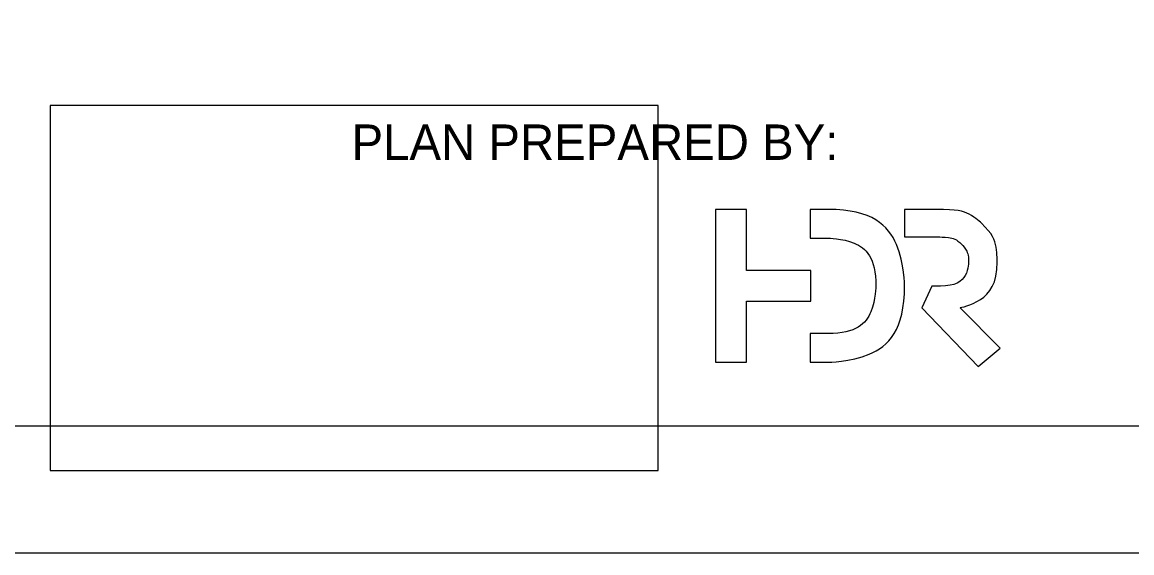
# Model space of a CAD drawing. Extents: x 0 to 34, y 0 to 22.
# Drawn here: x 2.311 to 6.697, y 0 to 2.097 of the extents above; entities that cross this region are included whole.
import ezdxf

# ---------------------------------------------------------------- set-up
doc = ezdxf.new("R2010")
doc.units = 0
for name, color, linetype in [('SH_Border', 7, 'Continuous'), ('SH_Cut_Line', 7, 'Continuous'), ('SH_Data', 7, 'Continuous'), ('SH_Text', 7, 'Continuous')]:
    doc.layers.add(name, color=color, linetype=linetype)

msp = doc.modelspace()

# ---------------------------------------------------------------- linework, layer by layer
at = {"layer": 'SH_Border'}
msp.add_lwpolyline([(1.5, 21.5), (33.5, 21.5), (33.5, 0.5), (1.5, 0.5)], close=True, dxfattribs=at)
at = {"layer": 'SH_Cut_Line'}
msp.add_lwpolyline([(0, 0), (34, 0), (34, 22), (0, 22)], close=True, dxfattribs=at)
at = {"layer": 'SH_Data'}
msp.add_lwpolyline([(5.4284, 1.1156), (5.1743, 1.1156), (5.1743, 1.3571), (5.0519, 1.3571), (5.0519, 0.7531), (5.1743, 0.7531), (5.1743, 0.9948), (5.4284, 0.9948)], close=True, dxfattribs=at)
for points in [[(5.4966, 1.3571), (5.4252, 1.3571), (5.4252, 1.2437), (5.4966, 1.2437)], [(5.9265, 1.3571), (5.7986, 1.3571), (5.7986, 1.2485), (5.9349, 1.2485)], [(5.7987, 1.0551), (5.7987, 1.0551), (5.7987, 1.0555), (5.7987, 1.0558), (5.7987, 1.0558)], [(5.9405, 1.0541), (5.9064, 1.0541), (5.8665, 0.9678), (6.0895, 0.7365), (6.1763, 0.8094), (6.0182, 0.9689)], [(5.4966, 0.8665), (5.4252, 0.8665), (5.4252, 0.7531), (5.4966, 0.7531)]]:
    msp.add_lwpolyline(points, dxfattribs=at)
for points in [[(5.7987, 1.0558), (5.7987, 1.0558), (5.7983, 1.2304), (5.6714, 1.3571), (5.4966, 1.3571)], [(6.1024, 1.3028), (6.1024, 1.3028), (6.0559, 1.3466), (6.0042, 1.3571), (5.9265, 1.3571)], [(6.1651, 1.1491), (6.1651, 1.1491), (6.1651, 1.2121), (6.1472, 1.2606), (6.1024, 1.3028)], [(5.4966, 1.2437), (5.4966, 1.2437), (5.6076, 1.2437), (5.6851, 1.1663), (5.6853, 1.0555)], [(5.9349, 1.2485), (5.9349, 1.2485), (5.9761, 1.2485), (6.0039, 1.2398), (6.024, 1.2201)], [(6.024, 1.2201), (6.024, 1.2201), (6.0423, 1.2021), (6.0518, 1.1783), (6.0518, 1.1515)], [(6.0518, 1.1515), (6.0518, 1.1515), (6.0518, 1.0904), (5.9992, 1.0541), (5.9405, 1.0541)], [(6.0182, 0.9689), (6.0182, 0.9689), (6.1056, 0.9852), (6.1651, 1.065), (6.1651, 1.1491)], [(5.6853, 1.0555), (5.6853, 1.0555), (5.6851, 0.9446), (5.6076, 0.8665), (5.4966, 0.8665)], [(5.4966, 0.7531), (5.4966, 0.7531), (5.6714, 0.7531), (5.7983, 0.8805), (5.7987, 1.0551)]]:
    msp.add_open_spline(points, degree=3, dxfattribs=at)
at = {"layer": 'SH_Text'}
msp.add_lwpolyline([(2.421, 0.3253), (4.825, 0.3253), (4.825, 1.7685), (2.421, 1.7685)], close=True, dxfattribs=at)

# ---------------------------------------------------------------- texts
msp.add_text('PLAN PREPARED BY:', height=0.14, dxfattribs=at).set_placement((3.6125, 1.553))

doc.saveas('drawing.dxf')
